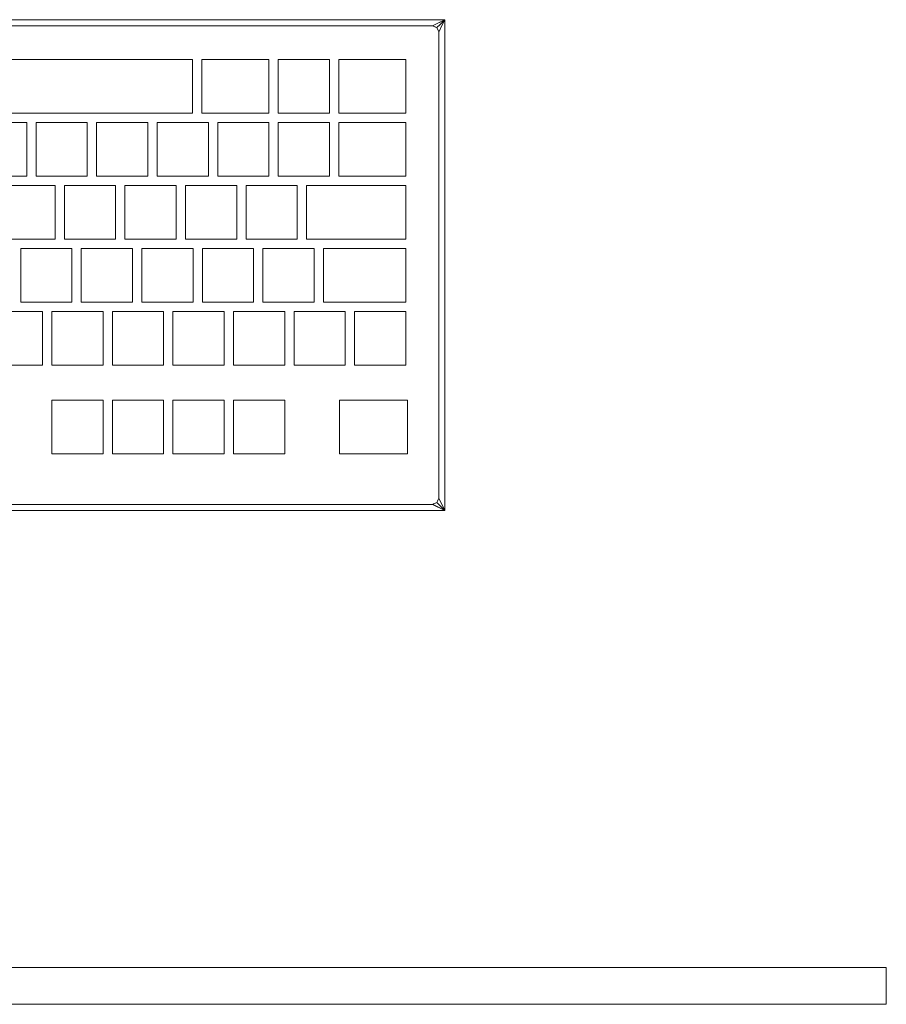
# Model space of a CAD drawing. Header units: millimetres. Extents: x 2 to 902, y -447 to 199.
# Tile 882 of 1056: x 49.3 to 49.748, y 146.368 to 146.877. Entities that reach past the tile are written whole.
import ezdxf

# ---------------------------------------------------------------- set-up
doc = ezdxf.new("R2010")
doc.units = ezdxf.units.MM
doc.header["$MEASUREMENT"] = 0
doc.layers.add('IFC-Elemento construtivo genérico-Contorno', color=253, linetype='Continuous', lineweight=5)

msp = doc.modelspace()

# ---------------------------------------------------------------- linework, layer by layer
at = {"layer": 'IFC-Elemento construtivo genérico-Contorno', "color": 7, "lineweight": 5}
for p, q in [((48.75774, 146.87716), (49.51974, 146.87716)), ((48.75774, 146.87716), (49.51974, 146.87716)), ((49.51339, 146.87398), (49.51974, 146.87716)), ((49.51339, 146.87398), (49.51602, 146.8753)), ((49.51339, 146.87398), (49.5147, 146.87464)), ((49.5147, 146.87464), (49.51974, 146.87716)), ((49.51563, 146.87305), (49.51728, 146.87469)), ((49.51563, 146.87305), (49.51728, 146.87469)), ((49.51602, 146.8753), (49.51974, 146.87716)), ((49.51657, 146.8708), (49.51974, 146.87716)), ((49.51728, 146.87469), (49.51974, 146.87716)), ((49.51728, 146.87469), (49.51974, 146.87716)), ((49.51788, 146.87343), (49.51974, 146.87716)), ((49.51974, 146.62316), (49.51974, 146.87716)), ((49.51974, 146.62316), (49.51974, 146.87716)), ((48.76409, 146.87398), (49.51339, 146.87398)), ((48.76409, 146.87398), (49.51339, 146.87398)), ((49.51339, 146.87398), (49.51493, 146.87334)), ((49.51339, 146.87398), (49.51493, 146.87334)), ((49.51339, 146.87398), (49.51421, 146.87364)), ((49.51339, 146.87398), (49.51563, 146.87305)), ((49.51421, 146.87364), (49.51493, 146.87334)), ((49.51493, 146.87334), (49.51563, 146.87305)), ((49.51493, 146.87334), (49.51563, 146.87305)), ((49.51563, 146.87305), (49.51623, 146.87163)), ((49.51563, 146.87305), (49.51657, 146.8708)), ((49.51563, 146.87305), (49.51657, 146.8708)), ((49.51563, 146.87305), (49.51623, 146.87163)), ((49.51623, 146.87163), (49.5164, 146.87122)), ((49.51623, 146.87163), (49.5164, 146.87122)), ((49.5164, 146.87122), (49.51657, 146.8708)), ((49.5164, 146.87122), (49.51657, 146.8708)), ((49.51657, 146.8708), (49.51722, 146.87212)), ((49.51657, 146.62951), (49.51657, 146.8708)), ((49.51657, 146.62951), (49.51657, 146.8708)), ((49.51722, 146.87212), (49.51788, 146.87343)), ((49.21314, 146.85648), (49.38898, 146.85648)), ((49.21314, 146.85648), (49.38898, 146.85648)), ((49.38898, 146.82873), (49.38898, 146.85648)), ((49.38898, 146.82873), (49.38898, 146.85648)), ((49.39381, 146.82873), (49.39381, 146.85648)), ((49.39381, 146.85648), (49.42858, 146.85648)), ((49.39381, 146.82873), (49.39381, 146.85648)), ((49.39381, 146.85648), (49.42858, 146.85648)), ((49.42858, 146.82873), (49.42858, 146.85648)), ((49.42858, 146.82873), (49.42858, 146.85648)), ((49.43341, 146.82873), (49.43341, 146.85648)), ((49.43341, 146.85648), (49.45994, 146.85648)), ((49.43341, 146.82873), (49.43341, 146.85648)), ((49.43341, 146.85648), (49.45994, 146.85648)), ((49.45994, 146.82873), (49.45994, 146.85648)), ((49.45994, 146.82873), (49.45994, 146.85648)), ((49.46477, 146.82873), (49.46477, 146.85648)), ((49.46477, 146.85648), (49.4995, 146.85648)), ((49.46477, 146.82873), (49.46477, 146.85648)), ((49.46477, 146.85648), (49.4995, 146.85648)), ((49.4995, 146.82873), (49.4995, 146.85648)), ((49.4995, 146.82873), (49.4995, 146.85648)), ((49.21314, 146.82873), (49.38898, 146.82873)), ((49.21314, 146.82873), (49.38898, 146.82873)), ((49.39381, 146.82873), (49.42858, 146.82873)), ((49.39381, 146.82873), (49.42858, 146.82873)), ((49.43341, 146.82873), (49.45994, 146.82873)), ((49.43341, 146.82873), (49.45994, 146.82873)), ((49.46477, 146.82873), (49.4995, 146.82873)), ((49.46477, 146.82873), (49.4995, 146.82873)), ((49.27664, 146.8239), (49.30317, 146.8239)), ((49.27664, 146.8239), (49.30317, 146.8239)), ((49.30317, 146.79616), (49.30317, 146.8239)), ((49.30317, 146.79616), (49.30317, 146.8239)), ((49.308, 146.79616), (49.308, 146.8239)), ((49.308, 146.8239), (49.33452, 146.8239)), ((49.308, 146.79616), (49.308, 146.8239)), ((49.308, 146.8239), (49.33452, 146.8239)), ((49.33452, 146.79616), (49.33452, 146.8239)), ((49.33452, 146.79616), (49.33452, 146.8239)), ((49.33935, 146.79616), (49.33935, 146.8239)), ((49.33935, 146.8239), (49.36588, 146.8239)), ((49.33935, 146.79616), (49.33935, 146.8239)), ((49.33935, 146.8239), (49.36588, 146.8239)), ((49.36588, 146.79616), (49.36588, 146.8239)), ((49.36588, 146.79616), (49.36588, 146.8239)), ((49.37071, 146.79616), (49.37071, 146.8239)), ((49.37071, 146.8239), (49.39723, 146.8239)), ((49.37071, 146.79616), (49.37071, 146.8239)), ((49.37071, 146.8239), (49.39723, 146.8239)), ((49.39723, 146.79616), (49.39723, 146.8239)), ((49.39723, 146.79616), (49.39723, 146.8239)), ((49.40206, 146.79616), (49.40206, 146.8239)), ((49.40206, 146.8239), (49.42858, 146.8239)), ((49.40206, 146.79616), (49.40206, 146.8239)), ((49.40206, 146.8239), (49.42858, 146.8239)), ((49.42858, 146.79616), (49.42858, 146.8239)), ((49.42858, 146.79616), (49.42858, 146.8239)), ((49.43341, 146.79616), (49.43341, 146.8239)), ((49.43341, 146.8239), (49.45994, 146.8239)), ((49.43341, 146.79616), (49.43341, 146.8239)), ((49.43341, 146.8239), (49.45994, 146.8239)), ((49.45994, 146.79616), (49.45994, 146.8239)), ((49.45994, 146.79616), (49.45994, 146.8239)), ((49.46477, 146.79616), (49.46477, 146.8239)), ((49.46477, 146.8239), (49.4995, 146.8239)), ((49.46477, 146.79616), (49.46477, 146.8239)), ((49.46477, 146.8239), (49.4995, 146.8239)), ((49.4995, 146.79616), (49.4995, 146.8239)), ((49.4995, 146.79616), (49.4995, 146.8239)), ((49.27664, 146.79616), (49.30317, 146.79616)), ((49.27664, 146.79616), (49.30317, 146.79616)), ((49.308, 146.79616), (49.33452, 146.79616)), ((49.308, 146.79616), (49.33452, 146.79616)), ((49.33935, 146.79616), (49.36588, 146.79616)), ((49.33935, 146.79616), (49.36588, 146.79616)), ((49.37071, 146.79616), (49.39723, 146.79616)), ((49.37071, 146.79616), (49.39723, 146.79616)), ((49.40206, 146.79616), (49.42858, 146.79616)), ((49.40206, 146.79616), (49.42858, 146.79616)), ((49.43341, 146.79616), (49.45994, 146.79616)), ((49.43341, 146.79616), (49.45994, 146.79616)), ((49.46477, 146.79616), (49.4995, 146.79616)), ((49.46477, 146.79616), (49.4995, 146.79616)), ((49.29132, 146.79132), (49.31785, 146.79132)), ((49.29132, 146.79132), (49.31785, 146.79132)), ((49.31785, 146.76357), (49.31785, 146.79132)), ((49.31785, 146.76357), (49.31785, 146.79132)), ((49.32268, 146.76357), (49.32268, 146.79132)), ((49.32268, 146.79132), (49.3492, 146.79132)), ((49.32268, 146.76357), (49.32268, 146.79132)), ((49.32268, 146.79132), (49.3492, 146.79132)), ((49.3492, 146.76357), (49.3492, 146.79132)), ((49.3492, 146.76357), (49.3492, 146.79132)), ((49.35403, 146.76357), (49.35403, 146.79132)), ((49.35403, 146.79132), (49.38056, 146.79132)), ((49.35403, 146.76357), (49.35403, 146.79132)), ((49.35403, 146.79132), (49.38056, 146.79132)), ((49.38056, 146.76357), (49.38056, 146.79132)), ((49.38056, 146.76357), (49.38056, 146.79132)), ((49.38539, 146.76357), (49.38539, 146.79132)), ((49.38539, 146.79132), (49.41191, 146.79132)), ((49.38539, 146.76357), (49.38539, 146.79132)), ((49.38539, 146.79132), (49.41191, 146.79132)), ((49.41191, 146.76357), (49.41191, 146.79132)), ((49.41191, 146.76357), (49.41191, 146.79132)), ((49.41674, 146.76357), (49.41674, 146.79132)), ((49.41674, 146.79132), (49.44327, 146.79132)), ((49.41674, 146.76357), (49.41674, 146.79132)), ((49.41674, 146.79132), (49.44327, 146.79132)), ((49.44327, 146.76357), (49.44327, 146.79132)), ((49.44327, 146.76357), (49.44327, 146.79132)), ((49.4481, 146.76357), (49.4481, 146.79132)), ((49.4481, 146.79132), (49.4995, 146.79132)), ((49.4481, 146.76357), (49.4481, 146.79132)), ((49.4481, 146.79132), (49.4995, 146.79132)), ((49.4995, 146.76357), (49.4995, 146.79132)), ((49.4995, 146.76357), (49.4995, 146.79132)), ((49.29132, 146.76357), (49.31785, 146.76357)), ((49.29132, 146.76357), (49.31785, 146.76357)), ((49.32268, 146.76357), (49.3492, 146.76357)), ((49.32268, 146.76357), (49.3492, 146.76357)), ((49.35403, 146.76357), (49.38056, 146.76357)), ((49.35403, 146.76357), (49.38056, 146.76357)), ((49.38539, 146.76357), (49.41191, 146.76357)), ((49.38539, 146.76357), (49.41191, 146.76357)), ((49.41674, 146.76357), (49.44327, 146.76357)), ((49.41674, 146.76357), (49.44327, 146.76357)), ((49.4481, 146.76357), (49.4995, 146.76357)), ((49.4481, 146.76357), (49.4995, 146.76357)), ((49.30009, 146.73099), (49.30009, 146.75874)), ((49.30009, 146.75874), (49.32662, 146.75874)), ((49.30009, 146.73099), (49.30009, 146.75874)), ((49.30009, 146.75874), (49.32662, 146.75874)), ((49.32662, 146.73099), (49.32662, 146.75874)), ((49.32662, 146.73099), (49.32662, 146.75874)), ((49.33145, 146.73099), (49.33145, 146.75874)), ((49.33145, 146.75874), (49.35797, 146.75874)), ((49.33145, 146.73099), (49.33145, 146.75874)), ((49.33145, 146.75874), (49.35797, 146.75874)), ((49.35797, 146.73099), (49.35797, 146.75874)), ((49.35797, 146.73099), (49.35797, 146.75874)), ((49.3628, 146.73099), (49.3628, 146.75874)), ((49.3628, 146.75874), (49.38933, 146.75874)), ((49.3628, 146.73099), (49.3628, 146.75874)), ((49.3628, 146.75874), (49.38933, 146.75874)), ((49.38933, 146.73099), (49.38933, 146.75874)), ((49.38933, 146.73099), (49.38933, 146.75874)), ((49.39415, 146.73099), (49.39415, 146.75874)), ((49.39415, 146.75874), (49.42068, 146.75874)), ((49.39415, 146.73099), (49.39415, 146.75874)), ((49.39415, 146.75874), (49.42068, 146.75874)), ((49.42068, 146.73099), (49.42068, 146.75874)), ((49.42068, 146.73099), (49.42068, 146.75874)), ((49.42551, 146.73099), (49.42551, 146.75874)), ((49.42551, 146.75874), (49.45203, 146.75874)), ((49.42551, 146.73099), (49.42551, 146.75874)), ((49.42551, 146.75874), (49.45203, 146.75874)), ((49.45203, 146.73099), (49.45203, 146.75874)), ((49.45203, 146.73099), (49.45203, 146.75874)), ((49.45686, 146.73099), (49.45686, 146.75874)), ((49.45686, 146.75874), (49.4995, 146.75874)), ((49.45686, 146.73099), (49.45686, 146.75874)), ((49.45686, 146.75874), (49.4995, 146.75874)), ((49.4995, 146.73099), (49.4995, 146.75874)), ((49.4995, 146.73099), (49.4995, 146.75874)), ((49.30009, 146.73099), (49.32662, 146.73099)), ((49.30009, 146.73099), (49.32662, 146.73099)), ((49.33145, 146.73099), (49.35797, 146.73099)), ((49.33145, 146.73099), (49.35797, 146.73099)), ((49.3628, 146.73099), (49.38933, 146.73099)), ((49.3628, 146.73099), (49.38933, 146.73099)), ((49.39415, 146.73099), (49.42068, 146.73099)), ((49.39415, 146.73099), (49.42068, 146.73099)), ((49.42551, 146.73099), (49.45203, 146.73099)), ((49.42551, 146.73099), (49.45203, 146.73099)), ((49.45686, 146.73099), (49.4995, 146.73099)), ((49.45686, 146.73099), (49.4995, 146.73099)), ((49.28484, 146.72617), (49.31137, 146.72617)), ((49.28484, 146.72617), (49.31137, 146.72617)), ((49.31137, 146.69841), (49.31137, 146.72617)), ((49.31137, 146.69841), (49.31137, 146.72617)), ((49.3162, 146.69841), (49.3162, 146.72617)), ((49.3162, 146.72617), (49.34272, 146.72617)), ((49.3162, 146.69841), (49.3162, 146.72617)), ((49.3162, 146.72617), (49.34272, 146.72617)), ((49.34272, 146.69841), (49.34272, 146.72617)), ((49.34272, 146.69841), (49.34272, 146.72617)), ((49.34755, 146.69841), (49.34755, 146.72617)), ((49.34755, 146.72617), (49.37408, 146.72617)), ((49.34755, 146.69841), (49.34755, 146.72617)), ((49.34755, 146.72617), (49.37408, 146.72617)), ((49.37408, 146.69841), (49.37408, 146.72617)), ((49.37408, 146.69841), (49.37408, 146.72617)), ((49.37891, 146.69841), (49.37891, 146.72617)), ((49.37891, 146.72617), (49.40543, 146.72617)), ((49.37891, 146.69841), (49.37891, 146.72617)), ((49.37891, 146.72617), (49.40543, 146.72617)), ((49.40543, 146.69841), (49.40543, 146.72617)), ((49.40543, 146.69841), (49.40543, 146.72617)), ((49.41026, 146.69841), (49.41026, 146.72617)), ((49.41026, 146.72617), (49.43679, 146.72617)), ((49.41026, 146.69841), (49.41026, 146.72617)), ((49.41026, 146.72617), (49.43679, 146.72617)), ((49.43679, 146.69841), (49.43679, 146.72617)), ((49.43679, 146.69841), (49.43679, 146.72617)), ((49.44162, 146.69841), (49.44162, 146.72617)), ((49.44162, 146.72617), (49.46814, 146.72617)), ((49.44162, 146.69841), (49.44162, 146.72617)), ((49.44162, 146.72617), (49.46814, 146.72617)), ((49.46814, 146.69841), (49.46814, 146.72617)), ((49.46814, 146.69841), (49.46814, 146.72617)), ((49.47297, 146.69841), (49.47297, 146.72617)), ((49.47297, 146.72617), (49.4995, 146.72617)), ((49.47297, 146.69841), (49.47297, 146.72617)), ((49.47297, 146.72617), (49.4995, 146.72617)), ((49.4995, 146.69841), (49.4995, 146.72617)), ((49.4995, 146.69841), (49.4995, 146.72617)), ((49.28484, 146.69841), (49.31137, 146.69841)), ((49.28484, 146.69841), (49.31137, 146.69841)), ((49.3162, 146.69841), (49.34272, 146.69841)), ((49.3162, 146.69841), (49.34272, 146.69841)), ((49.34755, 146.69841), (49.37408, 146.69841)), ((49.34755, 146.69841), (49.37408, 146.69841)), ((49.37891, 146.69841), (49.40543, 146.69841)), ((49.37891, 146.69841), (49.40543, 146.69841)), ((49.41026, 146.69841), (49.43679, 146.69841)), ((49.41026, 146.69841), (49.43679, 146.69841)), ((49.44162, 146.69841), (49.46814, 146.69841)), ((49.44162, 146.69841), (49.46814, 146.69841)), ((49.47297, 146.69841), (49.4995, 146.69841)), ((49.47297, 146.69841), (49.4995, 146.69841)), ((49.3162, 146.65245), (49.3162, 146.68019)), ((49.3162, 146.68019), (49.34272, 146.68019)), ((49.3162, 146.65245), (49.3162, 146.68019)), ((49.3162, 146.68019), (49.34272, 146.68019)), ((49.34272, 146.65245), (49.34272, 146.68019)), ((49.34272, 146.65245), (49.34272, 146.68019)), ((49.34755, 146.65245), (49.34755, 146.68019)), ((49.34755, 146.68019), (49.37408, 146.68019)), ((49.34755, 146.65245), (49.34755, 146.68019)), ((49.34755, 146.68019), (49.37408, 146.68019)), ((49.37408, 146.65245), (49.37408, 146.68019)), ((49.37408, 146.65245), (49.37408, 146.68019)), ((49.37891, 146.65245), (49.37891, 146.68019)), ((49.37891, 146.68019), (49.40543, 146.68019)), ((49.37891, 146.65245), (49.37891, 146.68019)), ((49.37891, 146.68019), (49.40543, 146.68019)), ((49.40543, 146.65245), (49.40543, 146.68019)), ((49.40543, 146.65245), (49.40543, 146.68019)), ((49.41026, 146.65245), (49.41026, 146.68019)), ((49.41026, 146.68019), (49.43679, 146.68019)), ((49.41026, 146.65245), (49.41026, 146.68019)), ((49.41026, 146.68019), (49.43679, 146.68019)), ((49.43679, 146.65245), (49.43679, 146.68019)), ((49.43679, 146.65245), (49.43679, 146.68019)), ((49.46511, 146.65245), (49.46511, 146.68019)), ((49.46511, 146.68019), (49.50043, 146.68019)), ((49.46511, 146.65245), (49.46511, 146.68019)), ((49.46511, 146.68019), (49.50043, 146.68019)), ((49.50043, 146.65245), (49.50043, 146.68019)), ((49.50043, 146.65245), (49.50043, 146.68019)), ((49.3162, 146.65245), (49.34272, 146.65245)), ((49.3162, 146.65245), (49.34272, 146.65245)), ((49.34755, 146.65245), (49.37408, 146.65245)), ((49.34755, 146.65245), (49.37408, 146.65245)), ((49.37891, 146.65245), (49.40543, 146.65245)), ((49.37891, 146.65245), (49.40543, 146.65245)), ((49.41026, 146.65245), (49.43679, 146.65245)), ((49.41026, 146.65245), (49.43679, 146.65245)), ((49.46511, 146.65245), (49.50043, 146.65245)), ((49.46511, 146.65245), (49.50043, 146.65245)), ((49.51593, 146.62797), (49.51657, 146.62951)), ((49.51593, 146.62797), (49.51657, 146.62951)), ((49.51623, 146.62869), (49.51657, 146.62951)), ((49.51657, 146.62951), (49.51722, 146.6282)), ((49.51657, 146.62951), (49.51788, 146.62688)), ((49.51657, 146.62951), (49.51788, 146.62688)), ((49.51657, 146.62951), (49.51974, 146.62316)), ((48.76409, 146.62633), (49.51339, 146.62633)), ((48.76409, 146.62633), (49.51339, 146.62633)), ((49.51339, 146.62633), (49.51563, 146.62726)), ((49.51339, 146.62633), (49.51563, 146.62726)), ((49.51339, 146.62633), (49.5138, 146.62651)), ((49.51339, 146.62633), (49.51974, 146.62316)), ((49.51339, 146.62633), (49.5147, 146.62568)), ((49.51339, 146.62633), (49.51405, 146.626)), ((49.51339, 146.62633), (49.51602, 146.62502)), ((49.5138, 146.62651), (49.51563, 146.62726)), ((49.51405, 146.626), (49.51602, 146.62502)), ((49.51405, 146.626), (49.5147, 146.62568)), ((49.51405, 146.626), (49.5147, 146.62568)), ((49.5147, 146.62568), (49.51602, 146.62502)), ((49.5147, 146.62568), (49.51602, 146.62502)), ((49.51563, 146.62726), (49.51593, 146.62797)), ((49.51563, 146.62726), (49.51593, 146.62797)), ((49.51563, 146.62726), (49.51728, 146.62562)), ((49.51563, 146.62726), (49.51728, 146.62562)), ((49.51593, 146.62797), (49.51623, 146.62869)), ((49.51602, 146.62502), (49.51974, 146.62316)), ((49.51728, 146.62562), (49.51974, 146.62316)), ((49.51728, 146.62562), (49.51974, 146.62316)), ((48.75774, 146.62316), (49.51974, 146.62316)), ((48.75774, 146.62316), (49.51974, 146.62316)), ((48.54184, 146.38663), (49.73564, 146.38663)), ((48.62379, 146.38663), (49.73564, 146.38663)), ((49.73564, 146.38663), (49.73893, 146.38663)), ((49.73564, 146.38663), (49.73893, 146.38663)), ((49.73893, 146.38663), (49.74199, 146.38663)), ((49.73893, 146.38663), (49.74199, 146.38663)), ((49.74199, 146.38663), (49.74462, 146.38663)), ((49.74199, 146.38663), (49.74462, 146.38663)), ((49.74462, 146.38663), (49.74664, 146.38663)), ((49.74462, 146.38663), (49.74664, 146.38663)), ((49.74664, 146.38663), (49.74791, 146.38663)), ((49.74664, 146.38663), (49.74791, 146.38663)), ((49.74791, 146.38663), (49.74834, 146.38663)), ((49.74791, 146.38663), (49.74834, 146.38663)), ((49.74834, 146.36757), (49.74834, 146.38663)), ((49.74834, 146.36757), (49.74834, 146.38663)), ((48.54184, 146.36757), (49.73564, 146.36757)), ((48.62379, 146.36757), (49.73564, 146.36757)), ((49.73564, 146.36757), (49.73893, 146.36757)), ((49.73564, 146.36757), (49.73893, 146.36757)), ((49.73893, 146.36757), (49.74199, 146.36757)), ((49.73893, 146.36757), (49.74199, 146.36757)), ((49.74199, 146.36757), (49.74462, 146.36757)), ((49.74199, 146.36757), (49.74462, 146.36757)), ((49.74462, 146.36757), (49.74664, 146.36757)), ((49.74462, 146.36757), (49.74664, 146.36757)), ((49.74664, 146.36757), (49.74791, 146.36757)), ((49.74664, 146.36757), (49.74791, 146.36757)), ((49.74791, 146.36757), (49.74834, 146.36757)), ((49.74791, 146.36757), (49.74834, 146.36757))]:
    msp.add_line(p, q, dxfattribs=at)

doc.saveas('drawing.dxf')
